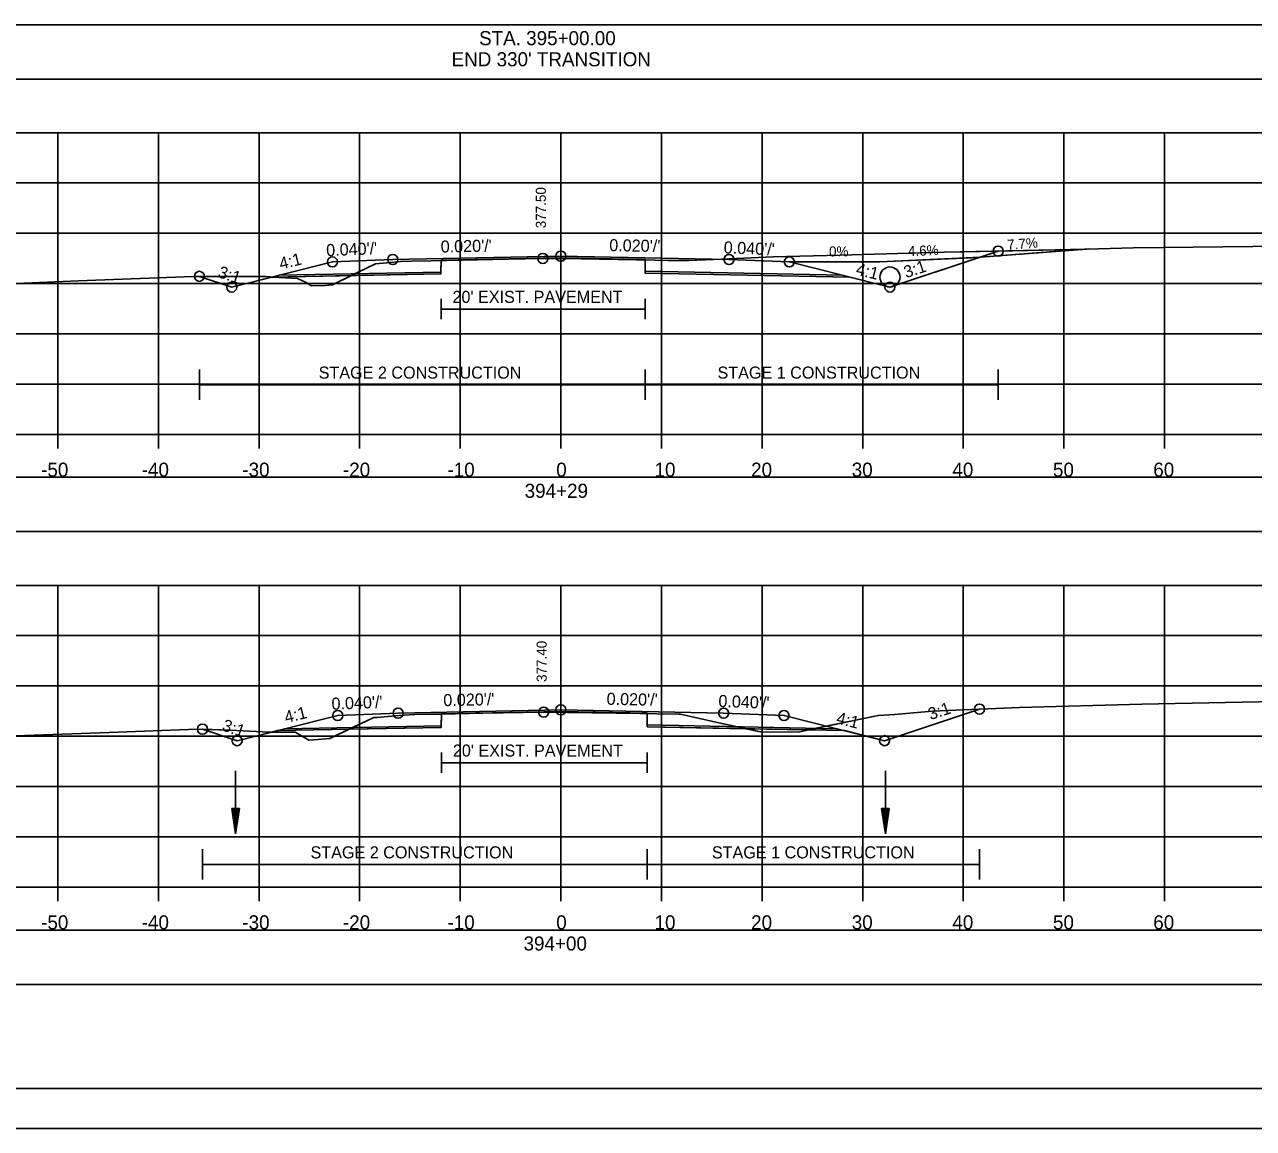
# Model space of a CAD drawing. Extents: x 1376273 to 1384221, y 378927 to 384592.
# Drawn here: x 1382837.9 to 1382960.1, y 380111.8 to 380221.6 of the extents above; entities that cross this region are included whole.
import ezdxf

# ---------------------------------------------------------------- set-up
doc = ezdxf.new("R2010")
doc.units = 0
for name, color, linetype in [('R_Alt Surface', 7, 'Continuous'), ('R_Axis', 7, 'Continuous'), ('R_Axis Annot', 7, 'Continuous'), ('R_Border', 7, 'Continuous'), ('R_Contours', 7, 'Continuous'), ('R_Dimension', 7, 'Continuous'), ('R_Drive', 7, 'Continuous'), ('R_Exist Surface', 7, 'Continuous'), ('R_Fin Surface', 7, 'Continuous'), ('R_Grid', 7, 'Continuous'), ('R_No Plot', 7, 'Continuous'), ('R_Water', 7, 'Continuous'), ('R_Xsect Elev', 7, 'Continuous'), ('R_Xsect Slope', 7, 'Continuous'), ('T_Detection Zones', 7, 'Continuous'), ('T_Notes', 7, 'Continuous')]:
    doc.layers.add(name, color=color, linetype=linetype)

msp = doc.modelspace()

# ---------------------------------------------------------------- linework, layer by layer
at = {"layer": 'R_Alt Surface'}
for points in [[(1382863.23, 380196.65), (1382879.3, 380196.97), (1382879.31, 380198.14), (1382891.22, 380198.38), (1382899.6, 380198.21), (1382899.61, 380197.04), (1382919.2, 380196.65)], [(1382879.31, 380194.29), (1382879.31, 380192.29)], [(1382899.6, 380194.29), (1382899.6, 380192.29)], [(1382879.31, 380193.29), (1382899.6, 380193.29)], [(1382863.76, 380151.56), (1382879.33, 380151.87), (1382879.34, 380153.04), (1382891.22, 380153.27), (1382899.79, 380153.1), (1382899.8, 380151.94), (1382918.67, 380151.56)], [(1382879.34, 380149.19), (1382879.34, 380147.19)], [(1382899.79, 380149.19), (1382899.79, 380147.19)], [(1382879.34, 380148.19), (1382899.79, 380148.19)]]:
    msp.add_lwpolyline(points, dxfattribs=at)
at = {"layer": 'R_Axis'}
for p, q in [((1382741.22, 380180.82), (1383041.22, 380180.82)), ((1382841.22, 380179.42), (1382841.22, 380180.82)), ((1382851.22, 380179.42), (1382851.22, 380180.82)), ((1382861.22, 380179.42), (1382861.22, 380180.82)), ((1382871.22, 380179.42), (1382871.22, 380180.82)), ((1382881.22, 380179.42), (1382881.22, 380180.82)), ((1382891.22, 380179.42), (1382891.22, 380180.82)), ((1382901.22, 380179.42), (1382901.22, 380180.82)), ((1382911.22, 380179.42), (1382911.22, 380180.82)), ((1382921.22, 380179.42), (1382921.22, 380180.82)), ((1382931.22, 380179.42), (1382931.22, 380180.82)), ((1382941.22, 380179.42), (1382941.22, 380180.82)), ((1382951.22, 380179.42), (1382951.22, 380180.82)), ((1382741.22, 380135.82), (1383041.22, 380135.82)), ((1382841.22, 380134.42), (1382841.22, 380135.82)), ((1382851.22, 380134.42), (1382851.22, 380135.82)), ((1382861.22, 380134.42), (1382861.22, 380135.82)), ((1382871.22, 380134.42), (1382871.22, 380135.82)), ((1382881.22, 380134.42), (1382881.22, 380135.82)), ((1382891.22, 380134.42), (1382891.22, 380135.82)), ((1382901.22, 380134.42), (1382901.22, 380135.82)), ((1382911.22, 380134.42), (1382911.22, 380135.82)), ((1382921.22, 380134.42), (1382921.22, 380135.82)), ((1382931.22, 380134.42), (1382931.22, 380135.82)), ((1382941.22, 380134.42), (1382941.22, 380135.82)), ((1382951.22, 380134.42), (1382951.22, 380135.82))]:
    msp.add_line(p, q, dxfattribs=at)
at = {"layer": 'R_Axis Annot'}
for points in [[(1382740.37, 380216.13), (1383042.06, 380216.13), (1383042.06, 380221.54), (1382740.37, 380221.54)], [(1382740.37, 380171.16), (1383042.06, 380171.16), (1383042.06, 380176.57), (1382740.37, 380176.57)], [(1382740.37, 380126.13), (1383042.06, 380126.13), (1383042.06, 380131.55), (1382740.37, 380131.55)]]:
    msp.add_lwpolyline(points, close=True, dxfattribs=at)
at = {"layer": 'R_Border'}
msp.add_line((1383049.4, 380115.82), (1382733.22, 380115.82), dxfattribs=at)
at = {"layer": 'R_Contours'}
for points in [[(1382899.6, 380198.17), (1382900.6, 380198.15), (1382901.84, 380198.11), (1382902.74, 380198.1), (1382903.5, 380198.11), (1382903.9, 380198.11), (1382907.23, 380198.26), (1382912.33, 380198.48), (1382918.97, 380198.66), (1382929.32, 380198.93), (1382934.68, 380199.05), (1382923.93, 380195.47), (1382919.93, 380196.47), (1382899.61, 380196.87)], [(1382915.8, 380151.45), (1382922.75, 380152.87), (1382924.4, 380152.97), (1382928.13, 380153.33), (1382932.83, 380153.52), (1382923.4, 380150.38), (1382919.4, 380151.38)], [(1382899.79, 380153.07), (1382900.79, 380153.05), (1382902.9, 380153.01), (1382903.12, 380153.01), (1382906.61, 380152.23), (1382909.62, 380151.57), (1382899.8, 380151.77)], [(1382909.62, 380151.57), (1382911.06, 380151.26), (1382911.12, 380151.27), (1382914.79, 380151.22), (1382915.56, 380151.4), (1382915.8, 380151.45)]]:
    msp.add_lwpolyline(points, close=True, dxfattribs=at)
at = {"layer": 'R_Dimension'}
for p, q in [((1382855.29, 380184.27), (1382855.29, 380187.27)), ((1382899.6, 380184.27), (1382899.6, 380187.27)), ((1382934.68, 380184.27), (1382934.68, 380187.27)), ((1382855.29, 380185.77), (1382934.68, 380185.77)), ((1382855.6, 380136.58), (1382855.6, 380139.58)), ((1382899.79, 380136.58), (1382899.79, 380139.58)), ((1382932.83, 380136.58), (1382932.83, 380139.58)), ((1382855.6, 380138.08), (1382932.83, 380138.08))]:
    msp.add_line(p, q, dxfattribs=at)
at = {"layer": 'R_Drive'}
for p, q in [((1382922.93, 380197.97), (1382932.92, 380198.43)), ((1382932.92, 380198.43), (1382943.7, 380199.26)), ((1382913.93, 380197.97), (1382922.93, 380197.97))]:
    msp.add_line(p, q, dxfattribs=at)
at = {"layer": 'R_Exist Surface'}
for points in [[(1382837.08, 380195.83), (1382843.23, 380196.1), (1382854.67, 380196.54), (1382858.77, 380196.52), (1382861.91, 380196.51), (1382863.22, 380196.41), (1382865.06, 380196.33), (1382865.92, 380195.92), (1382866.44, 380195.59), (1382866.44, 380195.58), (1382867.79, 380195.64), (1382868.53, 380195.71), (1382871.01, 380196.91), (1382872.81, 380197.78), (1382873.91, 380197.89), (1382875.29, 380198.01), (1382876.39, 380198.04), (1382878.31, 380198.09), (1382886.03, 380198.25), (1382889.43, 380198.32), (1382893.22, 380198.27), (1382900.6, 380198.15), (1382901.84, 380198.11), (1382902.74, 380198.1), (1382903.5, 380198.11), (1382903.9, 380198.11), (1382907.23, 380198.26), (1382912.33, 380198.48), (1382918.97, 380198.66), (1382929.32, 380198.93), (1382943.51, 380199.25), (1382948.13, 380199.37), (1382959.98, 380199.51), (1382962.6, 380199.55)], [(1382837, 380150.87), (1382846.31, 380151.21), (1382855.07, 380151.54), (1382858.35, 380151.44), (1382862.23, 380151.24), (1382864.75, 380151.23), (1382864.83, 380151.23), (1382864.87, 380151.21), (1382866.17, 380150.42), (1382867.09, 380150.5), (1382868.25, 380150.61), (1382872.01, 380152.4), (1382872.62, 380152.67), (1382872.92, 380152.7), (1382875.14, 380152.9), (1382876.72, 380152.97), (1382878.34, 380153.01), (1382883.46, 380153.11), (1382889.51, 380153.22), (1382899.1, 380153.08), (1382900.79, 380153.05), (1382902.9, 380153.01), (1382903.12, 380153.01), (1382906.61, 380152.23), (1382911.06, 380151.26), (1382911.12, 380151.27), (1382914.79, 380151.22), (1382915.56, 380151.4), (1382922.75, 380152.87), (1382924.4, 380152.97), (1382928.13, 380153.33), (1382936.81, 380153.68), (1382948.98, 380154.01), (1382967.26, 380154.36)]]:
    msp.add_lwpolyline(points, dxfattribs=at)
at = {"layer": 'R_Fin Surface'}
for points in [[(1382855.29, 380196.54), (1382858.51, 380195.47), (1382863.26, 380196.66), (1382868.51, 380197.97), (1382874.51, 380198.21), (1382891.22, 380198.54), (1382907.93, 380198.21), (1382913.93, 380197.97), (1382919.17, 380196.66), (1382923.93, 380195.47), (1382934.68, 380199.05)], [(1382855.6, 380151.52), (1382859.04, 380150.38), (1382863.79, 380151.57), (1382869.04, 380152.88), (1382875.04, 380153.12), (1382891.22, 380153.44), (1382907.4, 380153.12), (1382913.4, 380152.88), (1382918.64, 380151.57), (1382923.4, 380150.38), (1382932.83, 380153.52)]]:
    msp.add_lwpolyline(points, dxfattribs=at)
at = {"layer": 'R_Grid'}
for p, q in [((1382741.22, 380210.82), (1383041.22, 380210.82)), ((1382841.22, 380180.82), (1382841.22, 380210.82)), ((1382851.22, 380180.82), (1382851.22, 380210.82)), ((1382861.22, 380180.82), (1382861.22, 380210.82)), ((1382871.22, 380180.82), (1382871.22, 380210.82)), ((1382881.22, 380180.82), (1382881.22, 380210.82)), ((1382891.22, 380180.82), (1382891.22, 380210.82)), ((1382901.22, 380180.82), (1382901.22, 380210.82)), ((1382911.22, 380180.82), (1382911.22, 380210.82)), ((1382921.22, 380180.82), (1382921.22, 380210.82)), ((1382931.22, 380180.82), (1382931.22, 380210.82)), ((1382941.22, 380180.82), (1382941.22, 380210.82)), ((1382951.22, 380180.82), (1382951.22, 380210.82)), ((1382741.22, 380205.82), (1383041.22, 380205.82)), ((1382741.22, 380200.82), (1383041.22, 380200.82)), ((1382741.22, 380195.82), (1383041.22, 380195.82)), ((1382741.22, 380190.82), (1383041.22, 380190.82)), ((1382741.22, 380185.82), (1383041.22, 380185.82)), ((1382741.22, 380180.82), (1383041.22, 380180.82)), ((1382741.22, 380165.82), (1383041.22, 380165.82)), ((1382841.22, 380135.82), (1382841.22, 380165.82)), ((1382851.22, 380135.82), (1382851.22, 380165.82)), ((1382861.22, 380135.82), (1382861.22, 380165.82)), ((1382871.22, 380135.82), (1382871.22, 380165.82)), ((1382881.22, 380135.82), (1382881.22, 380165.82)), ((1382891.22, 380135.82), (1382891.22, 380165.82)), ((1382901.22, 380135.82), (1382901.22, 380165.82)), ((1382911.22, 380135.82), (1382911.22, 380165.82)), ((1382921.22, 380135.82), (1382921.22, 380165.82)), ((1382931.22, 380135.82), (1382931.22, 380165.82)), ((1382941.22, 380135.82), (1382941.22, 380165.82)), ((1382951.22, 380135.82), (1382951.22, 380165.82)), ((1382741.22, 380160.82), (1383041.22, 380160.82)), ((1382741.22, 380155.82), (1383041.22, 380155.82)), ((1382741.22, 380150.82), (1383041.22, 380150.82)), ((1382741.22, 380145.82), (1383041.22, 380145.82)), ((1382741.22, 380140.82), (1383041.22, 380140.82)), ((1382741.22, 380135.82), (1383041.22, 380135.82))]:
    msp.add_line(p, q, dxfattribs=at)
at = {"layer": 'R_No Plot'}
msp.add_line((1382720.82, 380111.84), (1383054.15, 380111.84), dxfattribs=at)
for points in [[(1382720.81, 380325.17), (1383054.15, 380325.17), (1383054.15, 380111.84), (1382720.81, 380111.84)], [(1382967.14, 380321.28), (1382967.14, 380311.4), (1383002.87, 380311.4), (1383002.87, 380308.48), (1383026.07, 380308.48), (1383026.07, 380284.15), (1383049.4, 380284.15), (1383049.4, 380115.82), (1382733.22, 380115.82), (1382733.22, 380321.28)]]:
    msp.add_lwpolyline(points, close=True, dxfattribs=at)
for points in [[(1382862.51, 380196.47), (1382879.3, 380196.8), (1382879.31, 380198.14), (1382891.22, 380198.38), (1382899.6, 380198.21), (1382899.61, 380196.87), (1382919.93, 380196.47)], [(1382863.04, 380151.38), (1382879.33, 380151.7), (1382879.34, 380153.04), (1382891.22, 380153.27), (1382899.79, 380153.1), (1382899.8, 380151.77), (1382919.4, 380151.38)]]:
    msp.add_lwpolyline(points, dxfattribs=at)
for centre in [(1382868.51, 380197.97), (1382874.51, 380198.21), (1382889.43, 380198.32), (1382891.22, 380198.54), (1382907.93, 380198.21), (1382913.93, 380197.97), (1382934.68, 380199.05), (1382855.29, 380196.54), (1382858.51, 380195.47), (1382923.93, 380195.47), (1382869.04, 380152.88), (1382875.04, 380153.12), (1382889.51, 380153.22), (1382891.22, 380153.44), (1382907.4, 380153.12), (1382913.4, 380152.88), (1382932.83, 380153.52), (1382855.6, 380151.52), (1382859.04, 380150.38), (1382923.4, 380150.38)]:
    msp.add_circle(centre, 0.5, dxfattribs=at)
at = {"layer": 'R_Water'}
for p, q in [((1382858.89, 380147.38), (1382858.89, 380141.13)), ((1382923.47, 380147.38), (1382923.47, 380141.13)), ((1382858.52, 380143.63), (1382858.89, 380141.13)), ((1382859.27, 380143.63), (1382858.52, 380143.63)), ((1382858.58, 380143.63), (1382858.89, 380141.55)), ((1382858.65, 380143.63), (1382858.89, 380141.98)), ((1382858.71, 380143.63), (1382858.89, 380142.39)), ((1382858.77, 380143.63), (1382858.89, 380142.82)), ((1382858.84, 380143.63), (1382858.89, 380143.24)), ((1382859.27, 380143.63), (1382858.89, 380141.13)), ((1382859.02, 380143.63), (1382858.89, 380142.82)), ((1382859.14, 380143.63), (1382858.89, 380141.98)), ((1382859.21, 380143.63), (1382858.89, 380141.55)), ((1382859.08, 380143.63), (1382858.89, 380142.39)), ((1382858.95, 380143.63), (1382858.89, 380143.24)), ((1382923.1, 380143.63), (1382923.47, 380141.13)), ((1382923.85, 380143.63), (1382923.1, 380143.63)), ((1382923.16, 380143.63), (1382923.47, 380141.55)), ((1382923.22, 380143.63), (1382923.47, 380141.98)), ((1382923.28, 380143.63), (1382923.47, 380142.39)), ((1382923.35, 380143.63), (1382923.47, 380142.82)), ((1382923.41, 380143.63), (1382923.47, 380143.24)), ((1382923.85, 380143.63), (1382923.47, 380141.13)), ((1382923.59, 380143.63), (1382923.47, 380142.82)), ((1382923.72, 380143.63), (1382923.47, 380141.98)), ((1382923.78, 380143.63), (1382923.47, 380141.55)), ((1382923.66, 380143.63), (1382923.47, 380142.39)), ((1382923.53, 380143.63), (1382923.47, 380143.24))]:
    msp.add_line(p, q, dxfattribs=at)
msp.add_circle((1382923.93, 380196.47), 1, dxfattribs=at)
at = {"layer": 'T_Detection Zones'}
for points in [[(1382879.31, 380198.11), (1382886.03, 380198.25), (1382889.43, 380198.32), (1382893.22, 380198.27), (1382899.6, 380198.17), (1382899.6, 380198.21), (1382891.22, 380198.38), (1382879.31, 380198.14)], [(1382870.42, 380196.63), (1382871.01, 380196.91), (1382872.81, 380197.78), (1382873.91, 380197.89), (1382875.29, 380198.01), (1382876.39, 380198.04), (1382878.31, 380198.09), (1382879.31, 380198.11), (1382879.3, 380196.8)], [(1382855.29, 380196.54), (1382858.77, 380196.52), (1382861.91, 380196.51), (1382862.49, 380196.46), (1382858.51, 380195.47)], [(1382862.49, 380196.46), (1382863.22, 380196.41), (1382865.06, 380196.33), (1382865.92, 380195.92), (1382866.44, 380195.59), (1382866.44, 380195.58), (1382867.79, 380195.64), (1382868.53, 380195.71), (1382870.42, 380196.63), (1382862.51, 380196.47)], [(1382879.34, 380153.03), (1382883.46, 380153.11), (1382889.51, 380153.22), (1382899.1, 380153.08), (1382899.79, 380153.07), (1382899.79, 380153.1), (1382891.22, 380153.27), (1382879.34, 380153.04)], [(1382870.16, 380151.52), (1382872.01, 380152.4), (1382872.62, 380152.67), (1382872.92, 380152.7), (1382875.14, 380152.9), (1382876.72, 380152.97), (1382878.34, 380153.01), (1382879.34, 380153.03), (1382879.33, 380151.7)], [(1382855.6, 380151.52), (1382858.35, 380151.44), (1382862.23, 380151.24), (1382862.48, 380151.24), (1382859.04, 380150.38)], [(1382862.48, 380151.24), (1382864.75, 380151.23), (1382864.83, 380151.23), (1382864.87, 380151.21), (1382866.17, 380150.42), (1382867.09, 380150.5), (1382868.25, 380150.61), (1382870.16, 380151.52), (1382863.04, 380151.38)]]:
    msp.add_lwpolyline(points, close=True, dxfattribs=at)
at = {"layer": 'T_Notes'}
for p, q in [((1382932.79, 380198.42), (1382922.93, 380197.97)), ((1382934.68, 380199.05), (1382932.79, 380198.42)), ((1382932.79, 380198.42), (1382932.92, 380198.43)), ((1382932.92, 380198.43), (1382943.51, 380199.24)), ((1382943.51, 380199.25), (1382934.68, 380199.05)), ((1382922.93, 380197.97), (1382913.93, 380197.97))]:
    msp.add_line(p, q, dxfattribs=at)
for points in [[(1382913.93, 380197.97), (1382919.17, 380196.66), (1382923.93, 380195.47), (1382932.79, 380198.42)], [(1382943.51, 380199.24), (1382943.51, 380199.25)]]:
    msp.add_lwpolyline(points, dxfattribs=at)

# ---------------------------------------------------------------- texts
at = {"layer": 'R_Alt Surface'}
for p in [(1382880.45, 380193.9), (1382880.49, 380148.8)]:
    msp.add_text("20' EXIST. PAVEMENT", height=1.2, dxfattribs=at).set_placement(p)
at = {"layer": 'R_Axis Annot'}
for s, p in [('STA. 395+00.00', (1382883.09, 380219.52)), ("END 330' TRANSITION", (1382880.36, 380217.42)), ('-50', (1382839.56, 380176.62)), ('-40', (1382849.56, 380176.62)), ('-30', (1382859.56, 380176.62)), ('-20', (1382869.56, 380176.62)), ('-10', (1382879.95, 380176.62)), ('0', (1382890.76, 380176.62)), ('10', (1382900.53, 380176.62)), ('20', (1382910.13, 380176.62)), ('30', (1382920.13, 380176.62)), ('40', (1382930.13, 380176.62)), ('50', (1382940.13, 380176.62)), ('60', (1382950.1, 380176.62)), ('394+29', (1382887.62, 380174.52)), ('-50', (1382839.56, 380131.62)), ('-40', (1382849.56, 380131.62)), ('-30', (1382859.56, 380131.62)), ('-20', (1382869.56, 380131.62)), ('-10', (1382879.95, 380131.62)), ('0', (1382890.76, 380131.62)), ('10', (1382900.53, 380131.62)), ('20', (1382910.13, 380131.62)), ('30', (1382920.13, 380131.62)), ('40', (1382930.13, 380131.62)), ('50', (1382940.13, 380131.62)), ('60', (1382950.1, 380131.62)), ('394+00', (1382887.51, 380129.52))]:
    msp.add_text(s, height=1.4, dxfattribs=at).set_placement(p)
at = {"layer": 'R_Dimension'}
for s, p in [('STAGE 2 CONSTRUCTION', (1382867.15, 380186.37)), ('STAGE 1 CONSTRUCTION', (1382906.79, 380186.37)), ('STAGE 2 CONSTRUCTION', (1382866.34, 380138.68)), ('STAGE 1 CONSTRUCTION', (1382906.23, 380138.68))]:
    msp.add_text(s, height=1.2, dxfattribs=at).set_placement(p)
at = {"layer": 'R_Drive'}
for s, rotation, p in [('4.6%', 2.634, (1382925.74, 380198.53)), ('7.7%', 4.4066, (1382935.62, 380199.17))]:
    msp.add_text(s, height=1, rotation=rotation, dxfattribs=at).set_placement(p)
msp.add_text('0%', height=1, dxfattribs=at).set_placement((1382917.87, 380198.52))
at = {"layer": 'R_Xsect Elev'}
for s, p in [('377.50', (1382889.73, 380201.32)), ('377.40', (1382889.81, 380156.22))]:
    msp.add_text(s, height=1, rotation=90, dxfattribs=at).set_placement(p)
at = {"layer": 'R_Xsect Slope'}
for s, rotation, p in [("0.040'/'", 2.2906, (1382867.92, 380198.54)), ("0.020'/'", 1.1458, (1382879.29, 380198.9)), ("0.020'/'", 358.8542, (1382896.02, 380199.05)), ("0.040'/'", 357.7094, (1382907.39, 380198.83)), ('4:1', 14.0362, (1382863.39, 380197.2)), ('3:1', 341.5651, (1382857.06, 380196.48)), ('4:1', 345.9638, (1382920.47, 380196.73)), ('3:1', 18.4349, (1382925.53, 380196.35)), ("0.040'/'", 2.2906, (1382868.45, 380153.45)), ("0.020'/'", 1.1458, (1382879.55, 380153.81)), ("0.020'/'", 358.8542, (1382895.76, 380153.95)), ("0.040'/'", 357.7094, (1382906.86, 380153.74)), ('4:1', 14.0362, (1382863.91, 380152.11)), ('3:1', 18.4349, (1382927.96, 380152.42)), ('3:1', 341.5651, (1382857.47, 380151.42)), ('4:1', 345.9638, (1382918.52, 380152.11))]:
    msp.add_text(s, height=1.2, rotation=rotation, dxfattribs=at).set_placement(p)

doc.saveas('drawing.dxf')
